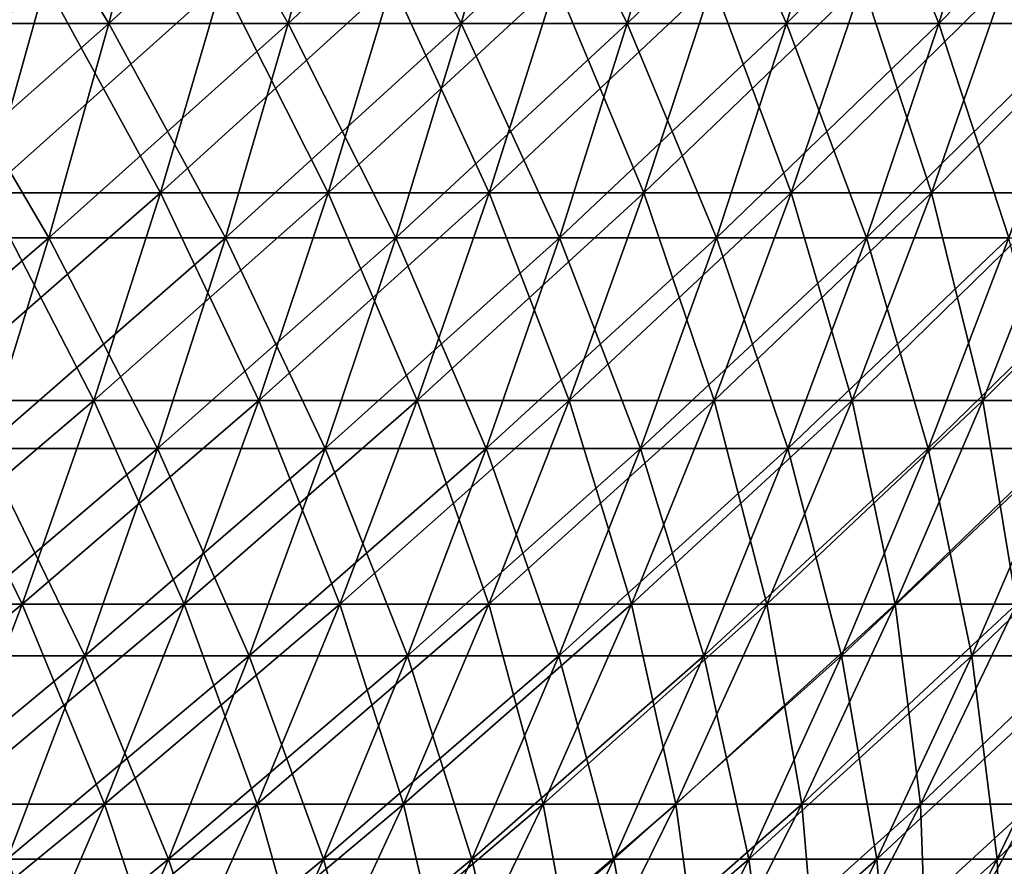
# Model space of a CAD drawing. Header units: millimetres. Extents: x -125 to 125, y 3898 to 4025.
# Tile 262 of 276: x 73 to 92, y 3962 to 3978. Entities that reach past the tile are written whole.
import ezdxf

# ---------------------------------------------------------------- set-up
doc = ezdxf.new("R2010")
doc.units = ezdxf.units.MM
doc.header["$LTSCALE"] = 2.2935
for name, color, linetype in [('2', 7, 'CONTINUOUS'), ('3', 7, 'CONTINUOUS'), ('4', 7, 'CONTINUOUS'), ('5', 7, 'CONTINUOUS')]:
    doc.layers.add(name, color=color, linetype=linetype)

msp = doc.modelspace()

# ---------------------------------------------------------------- linework, layer by layer
at = {"layer": '2', "color": 36, "linetype": 'Continuous', "true_color": 0x833d1e}
for points in [[(71.609, 3977.606, 90.835), (75.12, 3977.606, 87.954), (72.601, 3981.725, 92.094), (71.609, 3977.606, 90.835)], [(72.601, 3981.725, 92.094), (75.12, 3977.606, 87.954), (76.161, 3981.725, 89.173), (72.601, 3981.725, 92.094)], [(75.12, 3977.606, 87.954), (78.515, 3977.606, 84.937), (76.161, 3981.725, 89.173), (75.12, 3977.606, 87.954)], [(76.161, 3981.725, 89.173), (78.515, 3977.606, 84.937), (79.603, 3981.725, 86.114), (76.161, 3981.725, 89.173)], [(78.515, 3977.606, 84.937), (81.789, 3977.606, 81.789), (79.603, 3981.725, 86.114), (78.515, 3977.606, 84.937)], [(79.603, 3981.725, 86.114), (81.789, 3977.606, 81.789), (82.922, 3981.725, 82.922), (79.603, 3981.725, 86.114)], [(81.789, 3977.606, 81.789), (84.937, 3977.606, 78.515), (82.922, 3981.725, 82.922), (81.789, 3977.606, 81.789)], [(82.922, 3981.725, 82.922), (84.937, 3977.606, 78.515), (86.114, 3981.725, 79.603), (82.922, 3981.725, 82.922)], [(84.937, 3977.606, 78.515), (87.954, 3977.606, 75.12), (86.114, 3981.725, 79.603), (84.937, 3977.606, 78.515)], [(86.114, 3981.725, 79.603), (87.954, 3977.606, 75.12), (89.173, 3981.725, 76.161), (86.114, 3981.725, 79.603)], [(87.954, 3977.606, 75.12), (90.835, 3977.606, 71.609), (89.173, 3981.725, 76.161), (87.954, 3977.606, 75.12)], [(89.173, 3981.725, 76.161), (90.835, 3977.606, 71.609), (92.094, 3981.725, 72.601), (89.173, 3981.725, 76.161)], [(90.835, 3977.606, 71.609), (93.577, 3977.606, 67.987), (92.094, 3981.725, 72.601), (90.835, 3977.606, 71.609)], [(70.527, 3973.547, 89.463), (73.985, 3973.547, 86.625), (71.609, 3977.606, 90.835), (70.527, 3973.547, 89.463)], [(71.609, 3977.606, 90.835), (73.985, 3973.547, 86.625), (75.12, 3977.606, 87.954), (71.609, 3977.606, 90.835)], [(73.985, 3973.547, 86.625), (77.329, 3973.547, 83.654), (75.12, 3977.606, 87.954), (73.985, 3973.547, 86.625)], [(75.12, 3977.606, 87.954), (77.329, 3973.547, 83.654), (78.515, 3977.606, 84.937), (75.12, 3977.606, 87.954)], [(77.329, 3973.547, 83.654), (80.553, 3973.547, 80.553), (78.515, 3977.606, 84.937), (77.329, 3973.547, 83.654)], [(78.515, 3977.606, 84.937), (80.553, 3973.547, 80.553), (81.789, 3977.606, 81.789), (78.515, 3977.606, 84.937)], [(80.553, 3973.547, 80.553), (83.654, 3973.547, 77.329), (81.789, 3977.606, 81.789), (80.553, 3973.547, 80.553)], [(81.789, 3977.606, 81.789), (83.654, 3973.547, 77.329), (84.937, 3977.606, 78.515), (81.789, 3977.606, 81.789)], [(83.654, 3973.547, 77.329), (86.625, 3973.547, 73.985), (84.937, 3977.606, 78.515), (83.654, 3973.547, 77.329)], [(84.937, 3977.606, 78.515), (86.625, 3973.547, 73.985), (87.954, 3977.606, 75.12), (84.937, 3977.606, 78.515)], [(86.625, 3973.547, 73.985), (89.463, 3973.547, 70.527), (87.954, 3977.606, 75.12), (86.625, 3973.547, 73.985)], [(87.954, 3977.606, 75.12), (89.463, 3973.547, 70.527), (90.835, 3977.606, 71.609), (87.954, 3977.606, 75.12)], [(89.463, 3973.547, 70.527), (92.163, 3973.547, 66.96), (90.835, 3977.606, 71.609), (89.463, 3973.547, 70.527)], [(90.835, 3977.606, 71.609), (92.163, 3973.547, 66.96), (93.577, 3977.606, 67.987), (90.835, 3977.606, 71.609)], [(70.527, 3973.547, 89.463), (72.757, 3969.553, 85.188), (73.985, 3973.547, 86.625), (70.527, 3973.547, 89.463)], [(72.757, 3969.553, 85.188), (76.046, 3969.553, 82.266), (73.985, 3973.547, 86.625), (72.757, 3969.553, 85.188)], [(73.985, 3973.547, 86.625), (76.046, 3969.553, 82.266), (77.329, 3973.547, 83.654), (73.985, 3973.547, 86.625)], [(76.046, 3969.553, 82.266), (79.217, 3969.553, 79.217), (77.329, 3973.547, 83.654), (76.046, 3969.553, 82.266)], [(77.329, 3973.547, 83.654), (79.217, 3969.553, 79.217), (80.553, 3973.547, 80.553), (77.329, 3973.547, 83.654)], [(79.217, 3969.553, 79.217), (82.266, 3969.553, 76.046), (80.553, 3973.547, 80.553), (79.217, 3969.553, 79.217)], [(80.553, 3973.547, 80.553), (82.266, 3969.553, 76.046), (83.654, 3973.547, 77.329), (80.553, 3973.547, 80.553)], [(82.266, 3969.553, 76.046), (85.188, 3969.553, 72.757), (83.654, 3973.547, 77.329), (82.266, 3969.553, 76.046)], [(83.654, 3973.547, 77.329), (85.188, 3969.553, 72.757), (86.625, 3973.547, 73.985), (83.654, 3973.547, 77.329)], [(85.188, 3969.553, 72.757), (87.979, 3969.553, 69.357), (86.625, 3973.547, 73.985), (85.188, 3969.553, 72.757)], [(86.625, 3973.547, 73.985), (87.979, 3969.553, 69.357), (89.463, 3973.547, 70.527), (86.625, 3973.547, 73.985)], [(87.979, 3969.553, 69.357), (90.634, 3969.553, 65.849), (89.463, 3973.547, 70.527), (87.979, 3969.553, 69.357)], [(89.463, 3973.547, 70.527), (90.634, 3969.553, 65.849), (92.163, 3973.547, 66.96), (89.463, 3973.547, 70.527)], [(90.634, 3969.553, 65.849), (93.149, 3969.553, 62.24), (92.163, 3973.547, 66.96), (90.634, 3969.553, 65.849)], [(71.439, 3965.627, 83.644), (74.668, 3965.627, 80.775), (72.757, 3969.553, 85.188), (71.439, 3965.627, 83.644)], [(72.757, 3969.553, 85.188), (74.668, 3965.627, 80.775), (76.046, 3969.553, 82.266), (72.757, 3969.553, 85.188)], [(74.668, 3965.627, 80.775), (77.781, 3965.627, 77.781), (76.046, 3969.553, 82.266), (74.668, 3965.627, 80.775)], [(76.046, 3969.553, 82.266), (77.781, 3965.627, 77.781), (79.217, 3969.553, 79.217), (76.046, 3969.553, 82.266)], [(77.781, 3965.627, 77.781), (80.775, 3965.627, 74.668), (79.217, 3969.553, 79.217), (77.781, 3965.627, 77.781)], [(79.217, 3969.553, 79.217), (80.775, 3965.627, 74.668), (82.266, 3969.553, 76.046), (79.217, 3969.553, 79.217)], [(80.775, 3965.627, 74.668), (83.644, 3965.627, 71.439), (82.266, 3969.553, 76.046), (80.775, 3965.627, 74.668)], [(82.266, 3969.553, 76.046), (83.644, 3965.627, 71.439), (85.188, 3969.553, 72.757), (82.266, 3969.553, 76.046)], [(83.644, 3965.627, 71.439), (86.384, 3965.627, 68.1), (85.188, 3969.553, 72.757), (83.644, 3965.627, 71.439)], [(85.188, 3969.553, 72.757), (86.384, 3965.627, 68.1), (87.979, 3969.553, 69.357), (85.188, 3969.553, 72.757)], [(86.384, 3965.627, 68.1), (88.991, 3965.627, 64.656), (87.979, 3969.553, 69.357), (86.384, 3965.627, 68.1)], [(87.979, 3969.553, 69.357), (88.991, 3965.627, 64.656), (90.634, 3969.553, 65.849), (87.979, 3969.553, 69.357)], [(88.991, 3965.627, 64.656), (91.461, 3965.627, 61.112), (90.634, 3969.553, 65.849), (88.991, 3965.627, 64.656)], [(90.634, 3969.553, 65.849), (91.461, 3965.627, 61.112), (93.149, 3969.553, 62.24), (90.634, 3969.553, 65.849)], [(91.461, 3965.627, 61.112), (93.79, 3965.627, 57.475), (93.149, 3969.553, 62.24), (91.461, 3965.627, 61.112)], [(71.439, 3965.627, 83.644), (73.196, 3961.776, 79.183), (74.668, 3965.627, 80.775), (71.439, 3965.627, 83.644)], [(73.196, 3961.776, 79.183), (76.249, 3961.776, 76.249), (74.668, 3965.627, 80.775), (73.196, 3961.776, 79.183)], [(74.668, 3965.627, 80.775), (76.249, 3961.776, 76.249), (77.781, 3965.627, 77.781), (74.668, 3965.627, 80.775)], [(76.249, 3961.776, 76.249), (79.183, 3961.776, 73.196), (77.781, 3965.627, 77.781), (76.249, 3961.776, 76.249)], [(77.781, 3965.627, 77.781), (79.183, 3961.776, 73.196), (80.775, 3965.627, 74.668), (77.781, 3965.627, 77.781)], [(79.183, 3961.776, 73.196), (81.996, 3961.776, 70.031), (80.775, 3965.627, 74.668), (79.183, 3961.776, 73.196)], [(80.775, 3965.627, 74.668), (81.996, 3961.776, 70.031), (83.644, 3965.627, 71.439), (80.775, 3965.627, 74.668)], [(81.996, 3961.776, 70.031), (84.682, 3961.776, 66.758), (83.644, 3965.627, 71.439), (81.996, 3961.776, 70.031)], [(83.644, 3965.627, 71.439), (84.682, 3961.776, 66.758), (86.384, 3965.627, 68.1), (83.644, 3965.627, 71.439)], [(84.682, 3961.776, 66.758), (87.238, 3961.776, 63.382), (86.384, 3965.627, 68.1), (84.682, 3961.776, 66.758)], [(86.384, 3965.627, 68.1), (87.238, 3961.776, 63.382), (88.991, 3965.627, 64.656), (86.384, 3965.627, 68.1)], [(87.238, 3961.776, 63.382), (89.659, 3961.776, 59.908), (88.991, 3965.627, 64.656), (87.238, 3961.776, 63.382)], [(88.991, 3965.627, 64.656), (89.659, 3961.776, 59.908), (91.461, 3965.627, 61.112), (88.991, 3965.627, 64.656)], [(89.659, 3961.776, 59.908), (91.942, 3961.776, 56.342), (91.461, 3965.627, 61.112), (89.659, 3961.776, 59.908)], [(91.461, 3965.627, 61.112), (91.942, 3961.776, 56.342), (93.79, 3965.627, 57.475), (91.461, 3965.627, 61.112)], [(91.942, 3961.776, 56.342), (94.083, 3961.776, 52.689), (93.79, 3965.627, 57.475), (91.942, 3961.776, 56.342)], [(71.634, 3958.004, 77.493), (74.621, 3958.004, 74.621), (73.196, 3961.776, 79.183), (71.634, 3958.004, 77.493)], [(73.196, 3961.776, 79.183), (74.621, 3958.004, 74.621), (76.249, 3961.776, 76.249), (73.196, 3961.776, 79.183)], [(74.621, 3958.004, 74.621), (77.493, 3958.004, 71.634), (76.249, 3961.776, 76.249), (74.621, 3958.004, 74.621)], [(76.249, 3961.776, 76.249), (77.493, 3958.004, 71.634), (79.183, 3961.776, 73.196), (76.249, 3961.776, 76.249)], [(77.493, 3958.004, 71.634), (80.245, 3958.004, 68.536), (79.183, 3961.776, 73.196), (77.493, 3958.004, 71.634)], [(79.183, 3961.776, 73.196), (80.245, 3958.004, 68.536), (81.996, 3961.776, 70.031), (79.183, 3961.776, 73.196)], [(80.245, 3958.004, 68.536), (82.874, 3958.004, 65.333), (81.996, 3961.776, 70.031), (80.245, 3958.004, 68.536)], [(81.996, 3961.776, 70.031), (82.874, 3958.004, 65.333), (84.682, 3961.776, 66.758), (81.996, 3961.776, 70.031)], [(82.874, 3958.004, 65.333), (85.375, 3958.004, 62.029), (84.682, 3961.776, 66.758), (82.874, 3958.004, 65.333)], [(84.682, 3961.776, 66.758), (85.375, 3958.004, 62.029), (87.238, 3961.776, 63.382), (84.682, 3961.776, 66.758)], [(85.375, 3958.004, 62.029), (87.745, 3958.004, 58.629), (87.238, 3961.776, 63.382), (85.375, 3958.004, 62.029)], [(87.238, 3961.776, 63.382), (87.745, 3958.004, 58.629), (89.659, 3961.776, 59.908), (87.238, 3961.776, 63.382)], [(87.745, 3958.004, 58.629), (89.979, 3958.004, 55.139), (89.659, 3961.776, 59.908), (87.745, 3958.004, 58.629)], [(89.659, 3961.776, 59.908), (89.979, 3958.004, 55.139), (91.942, 3961.776, 56.342), (89.659, 3961.776, 59.908)], [(89.979, 3958.004, 55.139), (92.074, 3958.004, 51.564), (91.942, 3961.776, 56.342), (89.979, 3958.004, 55.139)], [(91.942, 3961.776, 56.342), (92.074, 3958.004, 51.564), (94.083, 3961.776, 52.689), (91.942, 3961.776, 56.342)], [(92.074, 3958.004, 51.564), (94.028, 3958.004, 47.91), (94.083, 3961.776, 52.689), (92.074, 3958.004, 51.564)]]:
    msp.add_3dface(points, dxfattribs=at)
at = {"layer": '3', "color": 36, "linetype": 'Continuous', "true_color": 0x833d1e}
for points in [[(75.12, 3977.606, -87.954), (71.609, 3977.606, -90.835), (76.161, 3981.725, -89.173), (75.12, 3977.606, -87.954)], [(76.161, 3981.725, -89.173), (71.609, 3977.606, -90.835), (72.601, 3981.725, -92.094), (76.161, 3981.725, -89.173)], [(78.515, 3977.606, -84.937), (75.12, 3977.606, -87.954), (79.603, 3981.725, -86.114), (78.515, 3977.606, -84.937)], [(79.603, 3981.725, -86.114), (75.12, 3977.606, -87.954), (76.161, 3981.725, -89.173), (79.603, 3981.725, -86.114)], [(81.789, 3977.606, -81.789), (78.515, 3977.606, -84.937), (82.922, 3981.725, -82.922), (81.789, 3977.606, -81.789)], [(82.922, 3981.725, -82.922), (78.515, 3977.606, -84.937), (79.603, 3981.725, -86.114), (82.922, 3981.725, -82.922)], [(84.937, 3977.606, -78.515), (81.789, 3977.606, -81.789), (86.114, 3981.725, -79.603), (84.937, 3977.606, -78.515)], [(86.114, 3981.725, -79.603), (81.789, 3977.606, -81.789), (82.922, 3981.725, -82.922), (86.114, 3981.725, -79.603)], [(87.954, 3977.606, -75.12), (84.937, 3977.606, -78.515), (89.173, 3981.725, -76.161), (87.954, 3977.606, -75.12)], [(89.173, 3981.725, -76.161), (84.937, 3977.606, -78.515), (86.114, 3981.725, -79.603), (89.173, 3981.725, -76.161)], [(90.835, 3977.606, -71.609), (87.954, 3977.606, -75.12), (92.094, 3981.725, -72.601), (90.835, 3977.606, -71.609)], [(92.094, 3981.725, -72.601), (87.954, 3977.606, -75.12), (89.173, 3981.725, -76.161), (92.094, 3981.725, -72.601)], [(93.577, 3977.606, -67.987), (90.835, 3977.606, -71.609), (94.873, 3981.725, -68.93), (93.577, 3977.606, -67.987)], [(94.873, 3981.725, -68.93), (90.835, 3977.606, -71.609), (92.094, 3981.725, -72.601), (94.873, 3981.725, -68.93)], [(73.985, 3973.547, -86.625), (70.527, 3973.547, -89.463), (75.12, 3977.606, -87.954), (73.985, 3973.547, -86.625)], [(75.12, 3977.606, -87.954), (70.527, 3973.547, -89.463), (71.609, 3977.606, -90.835), (75.12, 3977.606, -87.954)], [(77.329, 3973.547, -83.654), (73.985, 3973.547, -86.625), (78.515, 3977.606, -84.937), (77.329, 3973.547, -83.654)], [(78.515, 3977.606, -84.937), (73.985, 3973.547, -86.625), (75.12, 3977.606, -87.954), (78.515, 3977.606, -84.937)], [(80.553, 3973.547, -80.553), (77.329, 3973.547, -83.654), (81.789, 3977.606, -81.789), (80.553, 3973.547, -80.553)], [(81.789, 3977.606, -81.789), (77.329, 3973.547, -83.654), (78.515, 3977.606, -84.937), (81.789, 3977.606, -81.789)], [(83.654, 3973.547, -77.329), (80.553, 3973.547, -80.553), (84.937, 3977.606, -78.515), (83.654, 3973.547, -77.329)], [(84.937, 3977.606, -78.515), (80.553, 3973.547, -80.553), (81.789, 3977.606, -81.789), (84.937, 3977.606, -78.515)], [(86.625, 3973.547, -73.985), (83.654, 3973.547, -77.329), (87.954, 3977.606, -75.12), (86.625, 3973.547, -73.985)], [(87.954, 3977.606, -75.12), (83.654, 3973.547, -77.329), (84.937, 3977.606, -78.515), (87.954, 3977.606, -75.12)], [(89.463, 3973.547, -70.527), (86.625, 3973.547, -73.985), (90.835, 3977.606, -71.609), (89.463, 3973.547, -70.527)], [(90.835, 3977.606, -71.609), (86.625, 3973.547, -73.985), (87.954, 3977.606, -75.12), (90.835, 3977.606, -71.609)], [(92.163, 3973.547, -66.96), (89.463, 3973.547, -70.527), (93.577, 3977.606, -67.987), (92.163, 3973.547, -66.96)], [(93.577, 3977.606, -67.987), (89.463, 3973.547, -70.527), (90.835, 3977.606, -71.609), (93.577, 3977.606, -67.987)], [(72.757, 3969.553, -85.188), (69.357, 3969.553, -87.979), (73.985, 3973.547, -86.625), (72.757, 3969.553, -85.188)], [(73.985, 3973.547, -86.625), (69.357, 3969.553, -87.979), (70.527, 3973.547, -89.463), (73.985, 3973.547, -86.625)], [(76.046, 3969.553, -82.266), (72.757, 3969.553, -85.188), (77.329, 3973.547, -83.654), (76.046, 3969.553, -82.266)], [(77.329, 3973.547, -83.654), (72.757, 3969.553, -85.188), (73.985, 3973.547, -86.625), (77.329, 3973.547, -83.654)], [(79.217, 3969.553, -79.217), (76.046, 3969.553, -82.266), (80.553, 3973.547, -80.553), (79.217, 3969.553, -79.217)], [(80.553, 3973.547, -80.553), (76.046, 3969.553, -82.266), (77.329, 3973.547, -83.654), (80.553, 3973.547, -80.553)], [(82.266, 3969.553, -76.046), (79.217, 3969.553, -79.217), (83.654, 3973.547, -77.329), (82.266, 3969.553, -76.046)], [(83.654, 3973.547, -77.329), (79.217, 3969.553, -79.217), (80.553, 3973.547, -80.553), (83.654, 3973.547, -77.329)], [(85.188, 3969.553, -72.757), (82.266, 3969.553, -76.046), (86.625, 3973.547, -73.985), (85.188, 3969.553, -72.757)], [(86.625, 3973.547, -73.985), (82.266, 3969.553, -76.046), (83.654, 3973.547, -77.329), (86.625, 3973.547, -73.985)], [(87.979, 3969.553, -69.357), (85.188, 3969.553, -72.757), (89.463, 3973.547, -70.527), (87.979, 3969.553, -69.357)], [(89.463, 3973.547, -70.527), (85.188, 3969.553, -72.757), (86.625, 3973.547, -73.985), (89.463, 3973.547, -70.527)], [(90.634, 3969.553, -65.849), (87.979, 3969.553, -69.357), (92.163, 3973.547, -66.96), (90.634, 3969.553, -65.849)], [(92.163, 3973.547, -66.96), (87.979, 3969.553, -69.357), (89.463, 3973.547, -70.527), (92.163, 3973.547, -66.96)], [(93.149, 3969.553, -62.24), (90.634, 3969.553, -65.849), (94.721, 3973.547, -63.29), (93.149, 3969.553, -62.24)], [(94.721, 3973.547, -63.29), (90.634, 3969.553, -65.849), (92.163, 3973.547, -66.96), (94.721, 3973.547, -63.29)], [(74.668, 3965.627, -80.775), (71.439, 3965.627, -83.644), (76.046, 3969.553, -82.266), (74.668, 3965.627, -80.775)], [(76.046, 3969.553, -82.266), (71.439, 3965.627, -83.644), (72.757, 3969.553, -85.188), (76.046, 3969.553, -82.266)], [(77.781, 3965.627, -77.781), (74.668, 3965.627, -80.775), (79.217, 3969.553, -79.217), (77.781, 3965.627, -77.781)], [(79.217, 3969.553, -79.217), (74.668, 3965.627, -80.775), (76.046, 3969.553, -82.266), (79.217, 3969.553, -79.217)], [(80.775, 3965.627, -74.668), (77.781, 3965.627, -77.781), (82.266, 3969.553, -76.046), (80.775, 3965.627, -74.668)], [(82.266, 3969.553, -76.046), (77.781, 3965.627, -77.781), (79.217, 3969.553, -79.217), (82.266, 3969.553, -76.046)], [(83.644, 3965.627, -71.439), (80.775, 3965.627, -74.668), (85.188, 3969.553, -72.757), (83.644, 3965.627, -71.439)], [(85.188, 3969.553, -72.757), (80.775, 3965.627, -74.668), (82.266, 3969.553, -76.046), (85.188, 3969.553, -72.757)], [(86.384, 3965.627, -68.1), (83.644, 3965.627, -71.439), (87.979, 3969.553, -69.357), (86.384, 3965.627, -68.1)], [(87.979, 3969.553, -69.357), (83.644, 3965.627, -71.439), (85.188, 3969.553, -72.757), (87.979, 3969.553, -69.357)], [(88.991, 3965.627, -64.656), (86.384, 3965.627, -68.1), (90.634, 3969.553, -65.849), (88.991, 3965.627, -64.656)], [(90.634, 3969.553, -65.849), (86.384, 3965.627, -68.1), (87.979, 3969.553, -69.357), (90.634, 3969.553, -65.849)], [(91.461, 3965.627, -61.112), (88.991, 3965.627, -64.656), (93.149, 3969.553, -62.24), (91.461, 3965.627, -61.112)], [(93.149, 3969.553, -62.24), (88.991, 3965.627, -64.656), (90.634, 3969.553, -65.849), (93.149, 3969.553, -62.24)], [(93.79, 3965.627, -57.475), (91.461, 3965.627, -61.112), (95.521, 3969.553, -58.535), (93.79, 3965.627, -57.475)], [(95.521, 3969.553, -58.535), (91.461, 3965.627, -61.112), (93.149, 3969.553, -62.24), (95.521, 3969.553, -58.535)], [(73.196, 3961.776, -79.183), (70.031, 3961.776, -81.996), (74.668, 3965.627, -80.775), (73.196, 3961.776, -79.183)], [(74.668, 3965.627, -80.775), (70.031, 3961.776, -81.996), (71.439, 3965.627, -83.644), (74.668, 3965.627, -80.775)], [(76.249, 3961.776, -76.249), (73.196, 3961.776, -79.183), (77.781, 3965.627, -77.781), (76.249, 3961.776, -76.249)], [(77.781, 3965.627, -77.781), (73.196, 3961.776, -79.183), (74.668, 3965.627, -80.775), (77.781, 3965.627, -77.781)], [(79.183, 3961.776, -73.196), (76.249, 3961.776, -76.249), (80.775, 3965.627, -74.668), (79.183, 3961.776, -73.196)], [(80.775, 3965.627, -74.668), (76.249, 3961.776, -76.249), (77.781, 3965.627, -77.781), (80.775, 3965.627, -74.668)], [(81.996, 3961.776, -70.031), (79.183, 3961.776, -73.196), (83.644, 3965.627, -71.439), (81.996, 3961.776, -70.031)], [(83.644, 3965.627, -71.439), (79.183, 3961.776, -73.196), (80.775, 3965.627, -74.668), (83.644, 3965.627, -71.439)], [(84.682, 3961.776, -66.758), (81.996, 3961.776, -70.031), (86.384, 3965.627, -68.1), (84.682, 3961.776, -66.758)], [(86.384, 3965.627, -68.1), (81.996, 3961.776, -70.031), (83.644, 3965.627, -71.439), (86.384, 3965.627, -68.1)], [(87.238, 3961.776, -63.382), (84.682, 3961.776, -66.758), (88.991, 3965.627, -64.656), (87.238, 3961.776, -63.382)], [(88.991, 3965.627, -64.656), (84.682, 3961.776, -66.758), (86.384, 3965.627, -68.1), (88.991, 3965.627, -64.656)], [(89.659, 3961.776, -59.908), (87.238, 3961.776, -63.382), (91.461, 3965.627, -61.112), (89.659, 3961.776, -59.908)], [(91.461, 3965.627, -61.112), (87.238, 3961.776, -63.382), (88.991, 3965.627, -64.656), (91.461, 3965.627, -61.112)], [(91.942, 3961.776, -56.342), (89.659, 3961.776, -59.908), (93.79, 3965.627, -57.475), (91.942, 3961.776, -56.342)], [(93.79, 3965.627, -57.475), (89.659, 3961.776, -59.908), (91.461, 3965.627, -61.112), (93.79, 3965.627, -57.475)], [(94.083, 3961.776, -52.689), (91.942, 3961.776, -56.342), (95.974, 3965.627, -53.748), (94.083, 3961.776, -52.689)], [(95.974, 3965.627, -53.748), (91.942, 3961.776, -56.342), (93.79, 3965.627, -57.475), (95.974, 3965.627, -53.748)], [(74.621, 3958.004, -74.621), (71.634, 3958.004, -77.493), (76.249, 3961.776, -76.249), (74.621, 3958.004, -74.621)], [(76.249, 3961.776, -76.249), (71.634, 3958.004, -77.493), (73.196, 3961.776, -79.183), (76.249, 3961.776, -76.249)], [(77.493, 3958.004, -71.634), (74.621, 3958.004, -74.621), (79.183, 3961.776, -73.196), (77.493, 3958.004, -71.634)], [(79.183, 3961.776, -73.196), (74.621, 3958.004, -74.621), (76.249, 3961.776, -76.249), (79.183, 3961.776, -73.196)], [(80.245, 3958.004, -68.536), (77.493, 3958.004, -71.634), (81.996, 3961.776, -70.031), (80.245, 3958.004, -68.536)], [(81.996, 3961.776, -70.031), (77.493, 3958.004, -71.634), (79.183, 3961.776, -73.196), (81.996, 3961.776, -70.031)], [(82.874, 3958.004, -65.333), (80.245, 3958.004, -68.536), (84.682, 3961.776, -66.758), (82.874, 3958.004, -65.333)], [(84.682, 3961.776, -66.758), (80.245, 3958.004, -68.536), (81.996, 3961.776, -70.031), (84.682, 3961.776, -66.758)], [(85.375, 3958.004, -62.029), (82.874, 3958.004, -65.333), (87.238, 3961.776, -63.382), (85.375, 3958.004, -62.029)], [(87.238, 3961.776, -63.382), (82.874, 3958.004, -65.333), (84.682, 3961.776, -66.758), (87.238, 3961.776, -63.382)], [(87.745, 3958.004, -58.629), (85.375, 3958.004, -62.029), (89.659, 3961.776, -59.908), (87.745, 3958.004, -58.629)], [(89.659, 3961.776, -59.908), (85.375, 3958.004, -62.029), (87.238, 3961.776, -63.382), (89.659, 3961.776, -59.908)], [(89.979, 3958.004, -55.139), (87.745, 3958.004, -58.629), (91.942, 3961.776, -56.342), (89.979, 3958.004, -55.139)], [(91.942, 3961.776, -56.342), (87.745, 3958.004, -58.629), (89.659, 3961.776, -59.908), (91.942, 3961.776, -56.342)], [(92.074, 3958.004, -51.564), (89.979, 3958.004, -55.139), (94.083, 3961.776, -52.689), (92.074, 3958.004, -51.564)], [(94.083, 3961.776, -52.689), (89.979, 3958.004, -55.139), (91.942, 3961.776, -56.342), (94.083, 3961.776, -52.689)]]:
    msp.add_3dface(points, dxfattribs=at)
at = {"layer": '4', "color": 36, "linetype": 'Continuous', "true_color": 0x833d1e}
for points in [[(70.469, 3978.389, -89.39), (72.809, 3974.397, -85.248), (73.924, 3978.389, -86.554), (70.469, 3978.389, -89.39)], [(72.809, 3974.397, -85.248), (76.099, 3974.397, -82.324), (73.924, 3978.389, -86.554), (72.809, 3974.397, -85.248)], [(73.924, 3978.389, -86.554), (76.099, 3974.397, -82.324), (77.265, 3978.389, -83.585), (73.924, 3978.389, -86.554)], [(76.099, 3974.397, -82.324), (79.273, 3974.397, -79.273), (77.265, 3978.389, -83.585), (76.099, 3974.397, -82.324)], [(77.265, 3978.389, -83.585), (79.273, 3974.397, -79.273), (80.487, 3978.389, -80.487), (77.265, 3978.389, -83.585)], [(79.273, 3974.397, -79.273), (82.324, 3974.397, -76.099), (80.487, 3978.389, -80.487), (79.273, 3974.397, -79.273)], [(80.487, 3978.389, -80.487), (82.324, 3974.397, -76.099), (83.585, 3978.389, -77.265), (80.487, 3978.389, -80.487)], [(82.324, 3974.397, -76.099), (85.248, 3974.397, -72.809), (83.585, 3978.389, -77.265), (82.324, 3974.397, -76.099)], [(83.585, 3978.389, -77.265), (85.248, 3974.397, -72.809), (86.554, 3978.389, -73.924), (83.585, 3978.389, -77.265)], [(85.248, 3974.397, -72.809), (88.041, 3974.397, -69.406), (86.554, 3978.389, -73.924), (85.248, 3974.397, -72.809)], [(86.554, 3978.389, -73.924), (88.041, 3974.397, -69.406), (89.39, 3978.389, -70.469), (86.554, 3978.389, -73.924)], [(88.041, 3974.397, -69.406), (90.698, 3974.397, -65.896), (89.39, 3978.389, -70.469), (88.041, 3974.397, -69.406)], [(89.39, 3978.389, -70.469), (90.698, 3974.397, -65.896), (92.087, 3978.389, -66.905), (89.39, 3978.389, -70.469)], [(90.698, 3974.397, -65.896), (93.215, 3974.397, -62.284), (92.087, 3978.389, -66.905), (90.698, 3974.397, -65.896)], [(71.602, 3970.468, -83.835), (74.838, 3970.468, -80.96), (72.809, 3974.397, -85.248), (71.602, 3970.468, -83.835)], [(72.809, 3974.397, -85.248), (74.838, 3970.468, -80.96), (76.099, 3974.397, -82.324), (72.809, 3974.397, -85.248)], [(74.838, 3970.468, -80.96), (77.959, 3970.468, -77.959), (76.099, 3974.397, -82.324), (74.838, 3970.468, -80.96)], [(76.099, 3974.397, -82.324), (77.959, 3970.468, -77.959), (79.273, 3974.397, -79.273), (76.099, 3974.397, -82.324)], [(77.959, 3970.468, -77.959), (80.96, 3970.468, -74.838), (79.273, 3974.397, -79.273), (77.959, 3970.468, -77.959)], [(79.273, 3974.397, -79.273), (80.96, 3970.468, -74.838), (82.324, 3974.397, -76.099), (79.273, 3974.397, -79.273)], [(80.96, 3970.468, -74.838), (83.835, 3970.468, -71.602), (82.324, 3974.397, -76.099), (80.96, 3970.468, -74.838)], [(82.324, 3974.397, -76.099), (83.835, 3970.468, -71.602), (85.248, 3974.397, -72.809), (82.324, 3974.397, -76.099)], [(83.835, 3970.468, -71.602), (86.582, 3970.468, -68.256), (85.248, 3974.397, -72.809), (83.835, 3970.468, -71.602)], [(85.248, 3974.397, -72.809), (86.582, 3970.468, -68.256), (88.041, 3974.397, -69.406), (85.248, 3974.397, -72.809)], [(86.582, 3970.468, -68.256), (89.195, 3970.468, -64.804), (88.041, 3974.397, -69.406), (86.582, 3970.468, -68.256)], [(88.041, 3974.397, -69.406), (89.195, 3970.468, -64.804), (90.698, 3974.397, -65.896), (88.041, 3974.397, -69.406)], [(89.195, 3970.468, -64.804), (91.67, 3970.468, -61.252), (90.698, 3974.397, -65.896), (89.195, 3970.468, -64.804)], [(90.698, 3974.397, -65.896), (91.67, 3970.468, -61.252), (93.215, 3974.397, -62.284), (90.698, 3974.397, -65.896)], [(91.67, 3970.468, -61.252), (94.004, 3970.468, -57.606), (93.215, 3974.397, -62.284), (91.67, 3970.468, -61.252)], [(70.306, 3966.607, -82.318), (73.484, 3966.607, -79.495), (71.602, 3970.468, -83.835), (70.306, 3966.607, -82.318)], [(71.602, 3970.468, -83.835), (73.484, 3966.607, -79.495), (74.838, 3970.468, -80.96), (71.602, 3970.468, -83.835)], [(73.484, 3966.607, -79.495), (76.548, 3966.607, -76.548), (74.838, 3970.468, -80.96), (73.484, 3966.607, -79.495)], [(74.838, 3970.468, -80.96), (76.548, 3966.607, -76.548), (77.959, 3970.468, -77.959), (74.838, 3970.468, -80.96)], [(76.548, 3966.607, -76.548), (79.495, 3966.607, -73.484), (77.959, 3970.468, -77.959), (76.548, 3966.607, -76.548)], [(77.959, 3970.468, -77.959), (79.495, 3966.607, -73.484), (80.96, 3970.468, -74.838), (77.959, 3970.468, -77.959)], [(79.495, 3966.607, -73.484), (82.318, 3966.607, -70.306), (80.96, 3970.468, -74.838), (79.495, 3966.607, -73.484)], [(80.96, 3970.468, -74.838), (82.318, 3966.607, -70.306), (83.835, 3970.468, -71.602), (80.96, 3970.468, -74.838)], [(82.318, 3966.607, -70.306), (85.015, 3966.607, -67.02), (83.835, 3970.468, -71.602), (82.318, 3966.607, -70.306)], [(83.835, 3970.468, -71.602), (85.015, 3966.607, -67.02), (86.582, 3970.468, -68.256), (83.835, 3970.468, -71.602)], [(85.015, 3966.607, -67.02), (87.581, 3966.607, -63.631), (86.582, 3970.468, -68.256), (85.015, 3966.607, -67.02)], [(86.582, 3970.468, -68.256), (87.581, 3966.607, -63.631), (89.195, 3970.468, -64.804), (86.582, 3970.468, -68.256)], [(87.581, 3966.607, -63.631), (90.011, 3966.607, -60.144), (89.195, 3970.468, -64.804), (87.581, 3966.607, -63.631)], [(89.195, 3970.468, -64.804), (90.011, 3966.607, -60.144), (91.67, 3970.468, -61.252), (89.195, 3970.468, -64.804)], [(90.011, 3966.607, -60.144), (92.303, 3966.607, -56.563), (91.67, 3970.468, -61.252), (90.011, 3966.607, -60.144)], [(91.67, 3970.468, -61.252), (92.303, 3966.607, -56.563), (94.004, 3970.468, -57.606), (91.67, 3970.468, -61.252)], [(70.306, 3966.607, -82.318), (72.038, 3962.819, -77.93), (73.484, 3966.607, -79.495), (70.306, 3966.607, -82.318)], [(72.038, 3962.819, -77.93), (75.042, 3962.819, -75.042), (73.484, 3966.607, -79.495), (72.038, 3962.819, -77.93)], [(73.484, 3966.607, -79.495), (75.042, 3962.819, -75.042), (76.548, 3966.607, -76.548), (73.484, 3966.607, -79.495)], [(75.042, 3962.819, -75.042), (77.93, 3962.819, -72.038), (76.548, 3966.607, -76.548), (75.042, 3962.819, -75.042)], [(76.548, 3966.607, -76.548), (77.93, 3962.819, -72.038), (79.495, 3966.607, -73.484), (76.548, 3966.607, -76.548)], [(77.93, 3962.819, -72.038), (80.698, 3962.819, -68.923), (79.495, 3966.607, -73.484), (77.93, 3962.819, -72.038)], [(79.495, 3966.607, -73.484), (80.698, 3962.819, -68.923), (82.318, 3966.607, -70.306), (79.495, 3966.607, -73.484)], [(80.698, 3962.819, -68.923), (83.342, 3962.819, -65.701), (82.318, 3966.607, -70.306), (80.698, 3962.819, -68.923)], [(82.318, 3966.607, -70.306), (83.342, 3962.819, -65.701), (85.015, 3966.607, -67.02), (82.318, 3966.607, -70.306)], [(83.342, 3962.819, -65.701), (85.857, 3962.819, -62.379), (85.015, 3966.607, -67.02), (83.342, 3962.819, -65.701)], [(85.015, 3966.607, -67.02), (85.857, 3962.819, -62.379), (87.581, 3966.607, -63.631), (85.015, 3966.607, -67.02)], [(85.857, 3962.819, -62.379), (88.24, 3962.819, -58.96), (87.581, 3966.607, -63.631), (85.857, 3962.819, -62.379)], [(87.581, 3966.607, -63.631), (88.24, 3962.819, -58.96), (90.011, 3966.607, -60.144), (87.581, 3966.607, -63.631)], [(88.24, 3962.819, -58.96), (90.486, 3962.819, -55.45), (90.011, 3966.607, -60.144), (88.24, 3962.819, -58.96)], [(90.011, 3966.607, -60.144), (90.486, 3962.819, -55.45), (92.303, 3966.607, -56.563), (90.011, 3966.607, -60.144)], [(90.486, 3962.819, -55.45), (92.594, 3962.819, -51.855), (92.303, 3966.607, -56.563), (90.486, 3962.819, -55.45)], [(70.502, 3959.109, -76.268), (73.442, 3959.109, -73.442), (72.038, 3962.819, -77.93), (70.502, 3959.109, -76.268)], [(72.038, 3962.819, -77.93), (73.442, 3959.109, -73.442), (75.042, 3962.819, -75.042), (72.038, 3962.819, -77.93)], [(73.442, 3959.109, -73.442), (76.268, 3959.109, -70.502), (75.042, 3962.819, -75.042), (73.442, 3959.109, -73.442)], [(75.042, 3962.819, -75.042), (76.268, 3959.109, -70.502), (77.93, 3962.819, -72.038), (75.042, 3962.819, -75.042)], [(76.268, 3959.109, -70.502), (78.977, 3959.109, -67.453), (77.93, 3962.819, -72.038), (76.268, 3959.109, -70.502)], [(77.93, 3962.819, -72.038), (78.977, 3959.109, -67.453), (80.698, 3962.819, -68.923), (77.93, 3962.819, -72.038)], [(78.977, 3959.109, -67.453), (81.565, 3959.109, -64.3), (80.698, 3962.819, -68.923), (78.977, 3959.109, -67.453)], [(80.698, 3962.819, -68.923), (81.565, 3959.109, -64.3), (83.342, 3962.819, -65.701), (80.698, 3962.819, -68.923)], [(81.565, 3959.109, -64.3), (84.026, 3959.109, -61.049), (83.342, 3962.819, -65.701), (81.565, 3959.109, -64.3)], [(83.342, 3962.819, -65.701), (84.026, 3959.109, -61.049), (85.857, 3962.819, -62.379), (83.342, 3962.819, -65.701)], [(84.026, 3959.109, -61.049), (86.358, 3959.109, -57.703), (85.857, 3962.819, -62.379), (84.026, 3959.109, -61.049)], [(85.857, 3962.819, -62.379), (86.358, 3959.109, -57.703), (88.24, 3962.819, -58.96), (85.857, 3962.819, -62.379)], [(86.358, 3959.109, -57.703), (88.557, 3959.109, -54.268), (88.24, 3962.819, -58.96), (86.358, 3959.109, -57.703)], [(88.24, 3962.819, -58.96), (88.557, 3959.109, -54.268), (90.486, 3962.819, -55.45), (88.24, 3962.819, -58.96)], [(88.557, 3959.109, -54.268), (90.619, 3959.109, -50.749), (90.486, 3962.819, -55.45), (88.557, 3959.109, -54.268)], [(90.486, 3962.819, -55.45), (90.619, 3959.109, -50.749), (92.594, 3962.819, -51.855), (90.486, 3962.819, -55.45)], [(90.619, 3959.109, -50.749), (92.542, 3959.109, -47.152), (92.594, 3962.819, -51.855), (90.619, 3959.109, -50.749)]]:
    msp.add_3dface(points, dxfattribs=at)
at = {"layer": '5', "color": 36, "linetype": 'Continuous', "true_color": 0x833d1e}
for points in [[(72.809, 3974.397, 85.248), (69.406, 3974.397, 88.041), (73.924, 3978.389, 86.554), (72.809, 3974.397, 85.248)], [(73.924, 3978.389, 86.554), (69.406, 3974.397, 88.041), (70.469, 3978.389, 89.39), (73.924, 3978.389, 86.554)], [(76.099, 3974.397, 82.324), (72.809, 3974.397, 85.248), (77.265, 3978.389, 83.585), (76.099, 3974.397, 82.324)], [(77.265, 3978.389, 83.585), (72.809, 3974.397, 85.248), (73.924, 3978.389, 86.554), (77.265, 3978.389, 83.585)], [(79.273, 3974.397, 79.273), (76.099, 3974.397, 82.324), (80.487, 3978.389, 80.487), (79.273, 3974.397, 79.273)], [(80.487, 3978.389, 80.487), (76.099, 3974.397, 82.324), (77.265, 3978.389, 83.585), (80.487, 3978.389, 80.487)], [(82.324, 3974.397, 76.099), (79.273, 3974.397, 79.273), (83.585, 3978.389, 77.265), (82.324, 3974.397, 76.099)], [(83.585, 3978.389, 77.265), (79.273, 3974.397, 79.273), (80.487, 3978.389, 80.487), (83.585, 3978.389, 77.265)], [(85.248, 3974.397, 72.809), (82.324, 3974.397, 76.099), (86.554, 3978.389, 73.924), (85.248, 3974.397, 72.809)], [(86.554, 3978.389, 73.924), (82.324, 3974.397, 76.099), (83.585, 3978.389, 77.265), (86.554, 3978.389, 73.924)], [(88.041, 3974.397, 69.406), (85.248, 3974.397, 72.809), (89.39, 3978.389, 70.469), (88.041, 3974.397, 69.406)], [(89.39, 3978.389, 70.469), (85.248, 3974.397, 72.809), (86.554, 3978.389, 73.924), (89.39, 3978.389, 70.469)], [(90.698, 3974.397, 65.896), (88.041, 3974.397, 69.406), (92.087, 3978.389, 66.905), (90.698, 3974.397, 65.896)], [(92.087, 3978.389, 66.905), (88.041, 3974.397, 69.406), (89.39, 3978.389, 70.469), (92.087, 3978.389, 66.905)], [(93.215, 3974.397, 62.284), (90.698, 3974.397, 65.896), (94.643, 3978.389, 63.239), (93.215, 3974.397, 62.284)], [(94.643, 3978.389, 63.239), (90.698, 3974.397, 65.896), (92.087, 3978.389, 66.905), (94.643, 3978.389, 63.239)], [(74.838, 3970.468, 80.96), (71.602, 3970.468, 83.835), (76.099, 3974.397, 82.324), (74.838, 3970.468, 80.96)], [(76.099, 3974.397, 82.324), (71.602, 3970.468, 83.835), (72.809, 3974.397, 85.248), (76.099, 3974.397, 82.324)], [(77.959, 3970.468, 77.959), (74.838, 3970.468, 80.96), (79.273, 3974.397, 79.273), (77.959, 3970.468, 77.959)], [(79.273, 3974.397, 79.273), (74.838, 3970.468, 80.96), (76.099, 3974.397, 82.324), (79.273, 3974.397, 79.273)], [(80.96, 3970.468, 74.838), (77.959, 3970.468, 77.959), (82.324, 3974.397, 76.099), (80.96, 3970.468, 74.838)], [(82.324, 3974.397, 76.099), (77.959, 3970.468, 77.959), (79.273, 3974.397, 79.273), (82.324, 3974.397, 76.099)], [(83.835, 3970.468, 71.602), (80.96, 3970.468, 74.838), (85.248, 3974.397, 72.809), (83.835, 3970.468, 71.602)], [(85.248, 3974.397, 72.809), (80.96, 3970.468, 74.838), (82.324, 3974.397, 76.099), (85.248, 3974.397, 72.809)], [(86.582, 3970.468, 68.256), (83.835, 3970.468, 71.602), (88.041, 3974.397, 69.406), (86.582, 3970.468, 68.256)], [(88.041, 3974.397, 69.406), (83.835, 3970.468, 71.602), (85.248, 3974.397, 72.809), (88.041, 3974.397, 69.406)], [(89.195, 3970.468, 64.804), (86.582, 3970.468, 68.256), (90.698, 3974.397, 65.896), (89.195, 3970.468, 64.804)], [(90.698, 3974.397, 65.896), (86.582, 3970.468, 68.256), (88.041, 3974.397, 69.406), (90.698, 3974.397, 65.896)], [(91.67, 3970.468, 61.252), (89.195, 3970.468, 64.804), (93.215, 3974.397, 62.284), (91.67, 3970.468, 61.252)], [(93.215, 3974.397, 62.284), (89.195, 3970.468, 64.804), (90.698, 3974.397, 65.896), (93.215, 3974.397, 62.284)], [(94.004, 3970.468, 57.606), (91.67, 3970.468, 61.252), (95.588, 3974.397, 58.577), (94.004, 3970.468, 57.606)], [(95.588, 3974.397, 58.577), (91.67, 3970.468, 61.252), (93.215, 3974.397, 62.284), (95.588, 3974.397, 58.577)], [(73.484, 3966.607, 79.495), (70.306, 3966.607, 82.318), (74.838, 3970.468, 80.96), (73.484, 3966.607, 79.495)], [(74.838, 3970.468, 80.96), (70.306, 3966.607, 82.318), (71.602, 3970.468, 83.835), (74.838, 3970.468, 80.96)], [(76.548, 3966.607, 76.548), (73.484, 3966.607, 79.495), (77.959, 3970.468, 77.959), (76.548, 3966.607, 76.548)], [(77.959, 3970.468, 77.959), (73.484, 3966.607, 79.495), (74.838, 3970.468, 80.96), (77.959, 3970.468, 77.959)], [(79.495, 3966.607, 73.484), (76.548, 3966.607, 76.548), (80.96, 3970.468, 74.838), (79.495, 3966.607, 73.484)], [(80.96, 3970.468, 74.838), (76.548, 3966.607, 76.548), (77.959, 3970.468, 77.959), (80.96, 3970.468, 74.838)], [(82.318, 3966.607, 70.306), (79.495, 3966.607, 73.484), (83.835, 3970.468, 71.602), (82.318, 3966.607, 70.306)], [(83.835, 3970.468, 71.602), (79.495, 3966.607, 73.484), (80.96, 3970.468, 74.838), (83.835, 3970.468, 71.602)], [(85.015, 3966.607, 67.02), (82.318, 3966.607, 70.306), (86.582, 3970.468, 68.256), (85.015, 3966.607, 67.02)], [(86.582, 3970.468, 68.256), (82.318, 3966.607, 70.306), (83.835, 3970.468, 71.602), (86.582, 3970.468, 68.256)], [(87.581, 3966.607, 63.631), (85.015, 3966.607, 67.02), (89.195, 3970.468, 64.804), (87.581, 3966.607, 63.631)], [(89.195, 3970.468, 64.804), (85.015, 3966.607, 67.02), (86.582, 3970.468, 68.256), (89.195, 3970.468, 64.804)], [(90.011, 3966.607, 60.144), (87.581, 3966.607, 63.631), (91.67, 3970.468, 61.252), (90.011, 3966.607, 60.144)], [(91.67, 3970.468, 61.252), (87.581, 3966.607, 63.631), (89.195, 3970.468, 64.804), (91.67, 3970.468, 61.252)], [(92.303, 3966.607, 56.563), (90.011, 3966.607, 60.144), (94.004, 3970.468, 57.606), (92.303, 3966.607, 56.563)], [(94.004, 3970.468, 57.606), (90.011, 3966.607, 60.144), (91.67, 3970.468, 61.252), (94.004, 3970.468, 57.606)], [(72.038, 3962.819, 77.93), (68.923, 3962.819, 80.698), (73.484, 3966.607, 79.495), (72.038, 3962.819, 77.93)], [(73.484, 3966.607, 79.495), (68.923, 3962.819, 80.698), (70.306, 3966.607, 82.318), (73.484, 3966.607, 79.495)], [(75.042, 3962.819, 75.042), (72.038, 3962.819, 77.93), (76.548, 3966.607, 76.548), (75.042, 3962.819, 75.042)], [(76.548, 3966.607, 76.548), (72.038, 3962.819, 77.93), (73.484, 3966.607, 79.495), (76.548, 3966.607, 76.548)], [(77.93, 3962.819, 72.038), (75.042, 3962.819, 75.042), (79.495, 3966.607, 73.484), (77.93, 3962.819, 72.038)], [(79.495, 3966.607, 73.484), (75.042, 3962.819, 75.042), (76.548, 3966.607, 76.548), (79.495, 3966.607, 73.484)], [(80.698, 3962.819, 68.923), (77.93, 3962.819, 72.038), (82.318, 3966.607, 70.306), (80.698, 3962.819, 68.923)], [(82.318, 3966.607, 70.306), (77.93, 3962.819, 72.038), (79.495, 3966.607, 73.484), (82.318, 3966.607, 70.306)], [(83.342, 3962.819, 65.701), (80.698, 3962.819, 68.923), (85.015, 3966.607, 67.02), (83.342, 3962.819, 65.701)], [(85.015, 3966.607, 67.02), (80.698, 3962.819, 68.923), (82.318, 3966.607, 70.306), (85.015, 3966.607, 67.02)], [(85.857, 3962.819, 62.379), (83.342, 3962.819, 65.701), (87.581, 3966.607, 63.631), (85.857, 3962.819, 62.379)], [(87.581, 3966.607, 63.631), (83.342, 3962.819, 65.701), (85.015, 3966.607, 67.02), (87.581, 3966.607, 63.631)], [(88.24, 3962.819, 58.96), (85.857, 3962.819, 62.379), (90.011, 3966.607, 60.144), (88.24, 3962.819, 58.96)], [(90.011, 3966.607, 60.144), (85.857, 3962.819, 62.379), (87.581, 3966.607, 63.631), (90.011, 3966.607, 60.144)], [(90.486, 3962.819, 55.45), (88.24, 3962.819, 58.96), (92.303, 3966.607, 56.563), (90.486, 3962.819, 55.45)], [(92.303, 3966.607, 56.563), (88.24, 3962.819, 58.96), (90.011, 3966.607, 60.144), (92.303, 3966.607, 56.563)], [(92.594, 3962.819, 51.855), (90.486, 3962.819, 55.45), (94.453, 3966.607, 52.896), (92.594, 3962.819, 51.855)], [(94.453, 3966.607, 52.896), (90.486, 3962.819, 55.45), (92.303, 3966.607, 56.563), (94.453, 3966.607, 52.896)], [(73.442, 3959.109, 73.442), (70.502, 3959.109, 76.268), (75.042, 3962.819, 75.042), (73.442, 3959.109, 73.442)], [(75.042, 3962.819, 75.042), (70.502, 3959.109, 76.268), (72.038, 3962.819, 77.93), (75.042, 3962.819, 75.042)], [(76.268, 3959.109, 70.502), (73.442, 3959.109, 73.442), (77.93, 3962.819, 72.038), (76.268, 3959.109, 70.502)], [(77.93, 3962.819, 72.038), (73.442, 3959.109, 73.442), (75.042, 3962.819, 75.042), (77.93, 3962.819, 72.038)], [(78.977, 3959.109, 67.453), (76.268, 3959.109, 70.502), (80.698, 3962.819, 68.923), (78.977, 3959.109, 67.453)], [(80.698, 3962.819, 68.923), (76.268, 3959.109, 70.502), (77.93, 3962.819, 72.038), (80.698, 3962.819, 68.923)], [(81.565, 3959.109, 64.3), (78.977, 3959.109, 67.453), (83.342, 3962.819, 65.701), (81.565, 3959.109, 64.3)], [(83.342, 3962.819, 65.701), (78.977, 3959.109, 67.453), (80.698, 3962.819, 68.923), (83.342, 3962.819, 65.701)], [(84.026, 3959.109, 61.049), (81.565, 3959.109, 64.3), (85.857, 3962.819, 62.379), (84.026, 3959.109, 61.049)], [(85.857, 3962.819, 62.379), (81.565, 3959.109, 64.3), (83.342, 3962.819, 65.701), (85.857, 3962.819, 62.379)], [(86.358, 3959.109, 57.703), (84.026, 3959.109, 61.049), (88.24, 3962.819, 58.96), (86.358, 3959.109, 57.703)], [(88.24, 3962.819, 58.96), (84.026, 3959.109, 61.049), (85.857, 3962.819, 62.379), (88.24, 3962.819, 58.96)], [(88.557, 3959.109, 54.268), (86.358, 3959.109, 57.703), (90.486, 3962.819, 55.45), (88.557, 3959.109, 54.268)], [(90.486, 3962.819, 55.45), (86.358, 3959.109, 57.703), (88.24, 3962.819, 58.96), (90.486, 3962.819, 55.45)], [(90.619, 3959.109, 50.749), (88.557, 3959.109, 54.268), (92.594, 3962.819, 51.855), (90.619, 3959.109, 50.749)], [(92.594, 3962.819, 51.855), (88.557, 3959.109, 54.268), (90.486, 3962.819, 55.45), (92.594, 3962.819, 51.855)], [(92.542, 3959.109, 47.152), (90.619, 3959.109, 50.749), (94.558, 3962.819, 48.18), (92.542, 3959.109, 47.152)], [(94.558, 3962.819, 48.18), (90.619, 3959.109, 50.749), (92.594, 3962.819, 51.855), (94.558, 3962.819, 48.18)]]:
    msp.add_3dface(points, dxfattribs=at)

doc.saveas('drawing.dxf')
